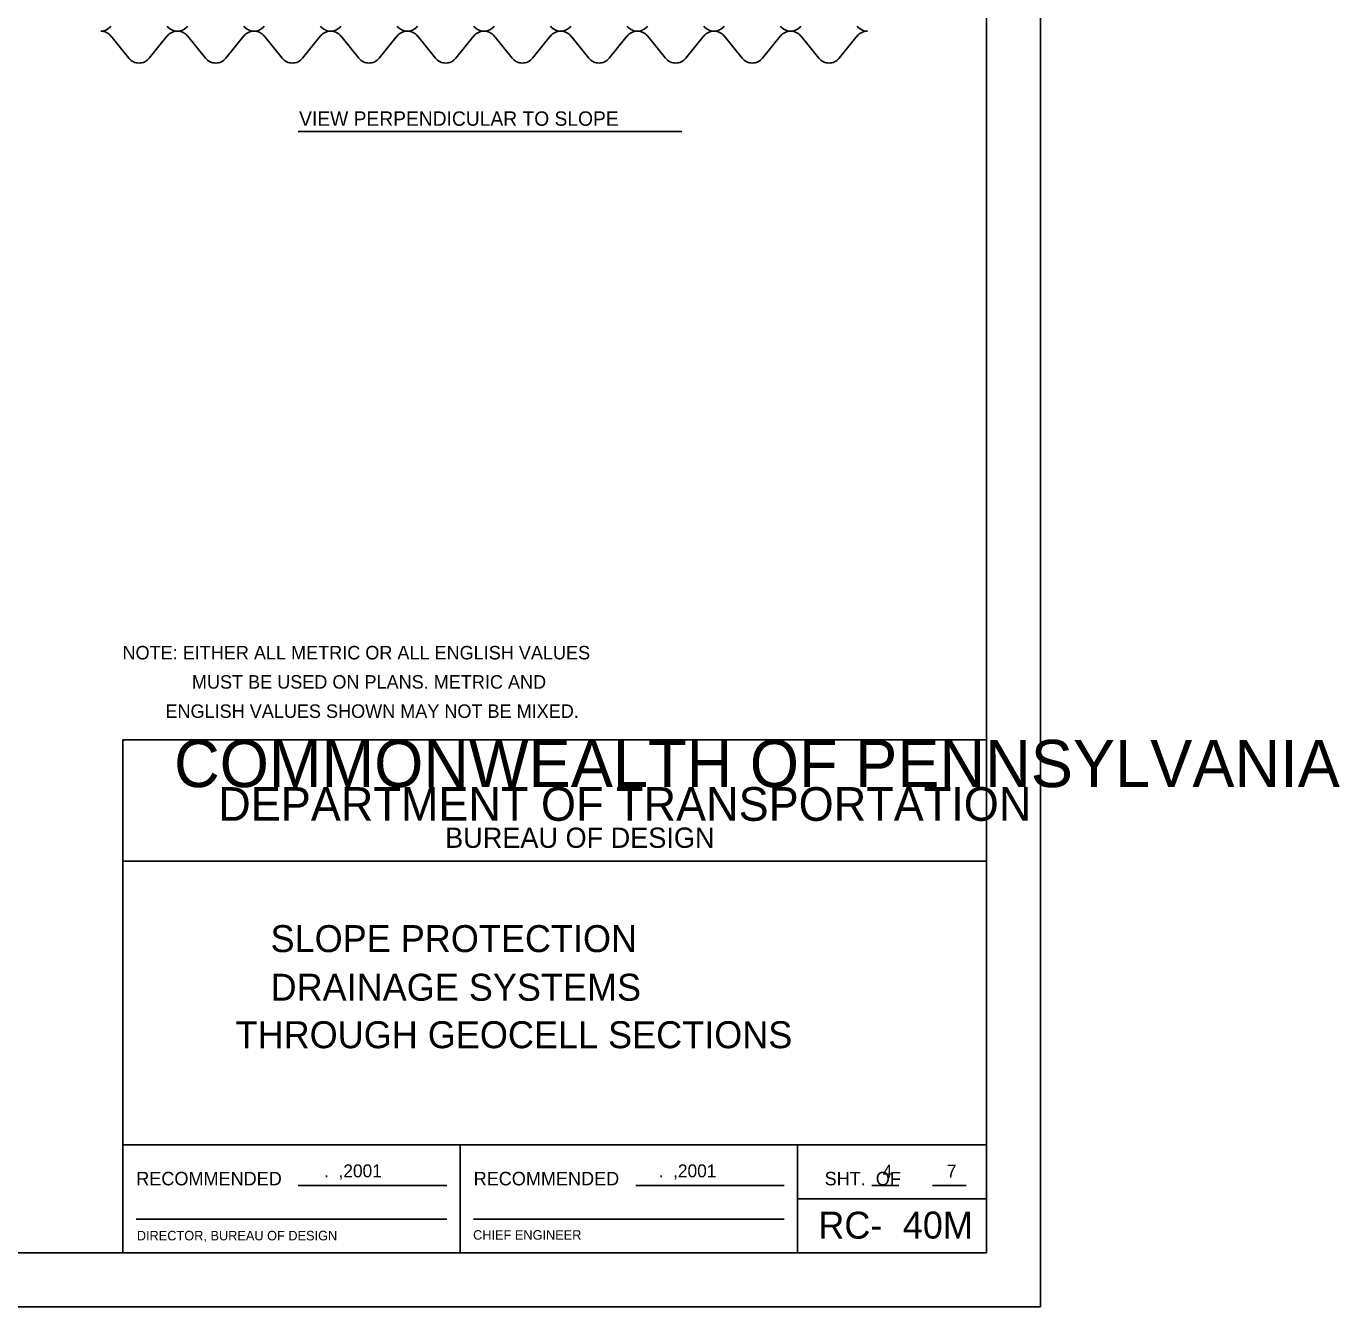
# Model space of a CAD drawing. Extents: x 638850 to 644908, y 297188 to 298900.
# Drawn here: x 644086.6 to 644415.6, y 298061.4 to 298382 of the extents above; entities that cross this region are included whole.
import ezdxf

# ---------------------------------------------------------------- set-up
doc = ezdxf.new("R2010")
doc.units = 0
for name, color, linetype in [('1', 7, 'Continuous'), ('2', 7, 'Continuous'), ('3', 7, 'Continuous')]:
    doc.layers.add(name, color=color, linetype=linetype)

msp = doc.modelspace()

# ---------------------------------------------------------------- linework, layer by layer
at = {"layer": '1'}
for p, q in [((644340.61, 298655.42), (644340.61, 298061.42)), ((644327.11, 298641.92), (644327.11, 298074.92)), ((644110.79, 298074.92), (644110.79, 298203.35)), ((644110.79, 298203.35), (644327.11, 298203.35)), ((644110.79, 298172.94), (644327.11, 298172.94)), ((644110.79, 298101.95), (644327.11, 298101.95)), ((644195.28, 298101.95), (644195.28, 298074.92)), ((644279.79, 298074.92), (644279.79, 298101.95)), ((644154.73, 298091.81), (644191.92, 298091.81)), ((644239.24, 298091.81), (644276.41, 298091.81)), ((644298.39, 298091.81), (644305.13, 298091.81)), ((644313.59, 298091.81), (644320.35, 298091.81)), ((644320.35, 298091.81), (644322.04, 298091.81)), ((644279.79, 298088.42), (644327.11, 298088.42)), ((644114.17, 298083.37), (644191.92, 298083.37)), ((644198.66, 298083.37), (644276.41, 298083.37)), ((644327.11, 298074.92), (643409.11, 298074.92)), ((644340.61, 298061.42), (643368.61, 298061.42))]:
    msp.add_line(p, q, dxfattribs=at)
at = {"layer": '2'}
for p, q in [((644112.31, 298374.01), (644107.81, 298379.58)), ((644121.91, 298379.58), (644117.41, 298374.01)), ((644131.51, 298374.01), (644127.01, 298379.58)), ((644141.11, 298379.58), (644136.61, 298374.01)), ((644150.71, 298374.01), (644146.21, 298379.58)), ((644160.31, 298379.58), (644155.81, 298374.01)), ((644169.91, 298374.01), (644165.41, 298379.58)), ((644179.51, 298379.58), (644175.01, 298374.01)), ((644189.11, 298374.01), (644184.61, 298379.58)), ((644198.71, 298379.58), (644194.21, 298374.01)), ((644208.31, 298374.01), (644203.81, 298379.58)), ((644217.91, 298379.58), (644213.41, 298374.01)), ((644227.51, 298374.01), (644223.01, 298379.58)), ((644237.11, 298379.58), (644232.61, 298374.01)), ((644246.71, 298374.01), (644242.21, 298379.58)), ((644256.31, 298379.58), (644251.81, 298374.01)), ((644265.91, 298374.01), (644261.41, 298379.58)), ((644275.51, 298379.58), (644271.01, 298374.01)), ((644285.11, 298374.01), (644280.61, 298379.58)), ((644294.71, 298379.58), (644290.21, 298374.01))]:
    msp.add_line(p, q, dxfattribs=at)
for centre, start, end in [((644105.26, 298384.08), 270, 321.0518), ((644124.46, 298384.08), 218.9482, 270), ((644124.46, 298384.08), 270, 321.0518), ((644143.66, 298384.08), 218.9482, 270), ((644143.66, 298384.08), 270, 321.0518), ((644162.86, 298384.08), 218.9482, 270), ((644162.86, 298384.08), 270, 321.0518), ((644182.06, 298384.08), 218.9482, 270), ((644182.06, 298384.08), 270, 321.0518), ((644201.26, 298384.08), 218.9482, 270), ((644201.26, 298384.08), 270, 321.0518), ((644220.46, 298384.08), 218.9482, 270), ((644220.46, 298384.08), 270, 321.0518), ((644239.66, 298384.08), 218.9482, 270), ((644239.66, 298384.08), 270, 321.0518), ((644258.86, 298384.08), 218.9482, 270), ((644258.86, 298384.08), 270, 321.0518), ((644278.06, 298384.08), 218.9482, 270), ((644278.06, 298384.08), 270, 321.0518), ((644297.26, 298384.08), 218.9482, 270), ((644105.26, 298377.51), 38.9482, 90), ((644124.46, 298377.51), 90, 141.0518), ((644124.46, 298377.51), 38.9482, 90), ((644143.66, 298377.51), 90, 141.0518), ((644143.66, 298377.51), 38.9482, 90), ((644162.86, 298377.51), 90, 141.0518), ((644162.86, 298377.51), 38.9482, 90), ((644182.06, 298377.51), 90, 141.0518), ((644182.06, 298377.51), 38.9482, 90), ((644201.26, 298377.51), 90, 141.0518), ((644201.26, 298377.51), 38.9482, 90), ((644220.46, 298377.51), 90, 141.0518), ((644220.46, 298377.51), 38.9482, 90), ((644239.66, 298377.51), 90, 141.0518), ((644239.66, 298377.51), 38.9482, 90), ((644258.86, 298377.51), 90, 141.0518), ((644258.86, 298377.51), 38.9482, 90), ((644278.06, 298377.51), 90, 141.0518), ((644278.06, 298377.51), 38.9482, 90), ((644297.26, 298377.51), 90, 141.0518), ((644114.86, 298376.08), 218.9482, 270), ((644114.86, 298376.08), 270, 321.0518), ((644134.06, 298376.08), 218.9482, 270), ((644134.06, 298376.08), 270, 321.0518), ((644153.26, 298376.08), 218.9482, 270), ((644153.26, 298376.08), 270, 321.0518), ((644172.46, 298376.08), 218.9482, 270), ((644172.46, 298376.08), 270, 321.0518), ((644191.66, 298376.08), 218.9482, 270), ((644191.66, 298376.08), 270, 321.0518), ((644210.86, 298376.08), 218.9482, 270), ((644210.86, 298376.08), 270, 321.0518), ((644230.06, 298376.08), 218.9482, 270), ((644230.06, 298376.08), 270, 321.0518), ((644249.26, 298376.08), 218.9482, 270), ((644249.26, 298376.08), 270, 321.0518), ((644268.46, 298376.08), 218.9482, 270), ((644268.46, 298376.08), 270, 321.0518), ((644287.66, 298376.08), 218.9482, 270), ((644287.66, 298376.08), 270, 321.0518)]:
    msp.add_arc(centre, 3.28, start, end, dxfattribs=at)
at = {"layer": '3'}
msp.add_line((644154.7, 298355.68), (644250.78, 298355.68), dxfattribs=at)

# ---------------------------------------------------------------- texts
at = {"layer": '1'}
for s, height, p in [('COMMONWEALTH OF PENNSYLVANIA', 11.8354, (644123.64, 298191.51)), ('DEPARTMENT OF TRANSPORTATION', 8.434, (644134.69, 298183.08)), ('BUREAU OF DESIGN', 5.073, (644191.52, 298176.31)), ('    SLOPE PROTECTION    ', 6.75, (644137.77, 298150.21)), ('    DRAINAGE SYSTEMS    ', 6.75, (644137.77, 298138.04)), ('THROUGH GEOCELL SECTIONS', 6.75, (644139.04, 298126.15)), ('RECOMMENDED', 3.3826, (644114.17, 298091.81)), ('   .  ,2001', 3.24, (644157.6, 298093.82)), ('RECOMMENDED', 3.3826, (644198.67, 298091.81)), ('   .  ,2001', 3.24, (644241.39, 298093.82)), ('SHT.  OF', 3.383, (644286.56, 298091.81)), ('4', 3.24, (644301.1, 298093.74)), ('7', 3.24, (644317.15, 298093.74)), ('APPROVED', 0.0211, (644156.44, 298091.75)), ('RC-', 6.75, (644284.98, 298078.46)), ('40M', 6.75, (644306.13, 298078.49)), ('DIRECTOR, BUREAU OF DESIGN', 2.3867, (644114.31, 298078.03)), ('CHIEF ENGINEER', 2.387, (644198.52, 298078.2))]:
    msp.add_text(s, height=height, dxfattribs=at).set_placement(p)
at = {"layer": '3'}
for s, height, p in [('VIEW PERPENDICULAR TO SLOPE', 3.6022, (644154.95, 298357.1)), ('NOTE: EITHER ALL METRIC OR ALL ENGLISH VALUES', 3.3818, (644110.72, 298223.49)), (' MUST BE USED ON PLANS. METRIC AND ', 3.3818, (644126.85, 298216.17)), ('    ENGLISH VALUES SHOWN MAY NOT BE MIXED.', 3.3818, (644116.45, 298208.85))]:
    msp.add_text(s, height=height, dxfattribs=at).set_placement(p)

doc.saveas('drawing.dxf')
